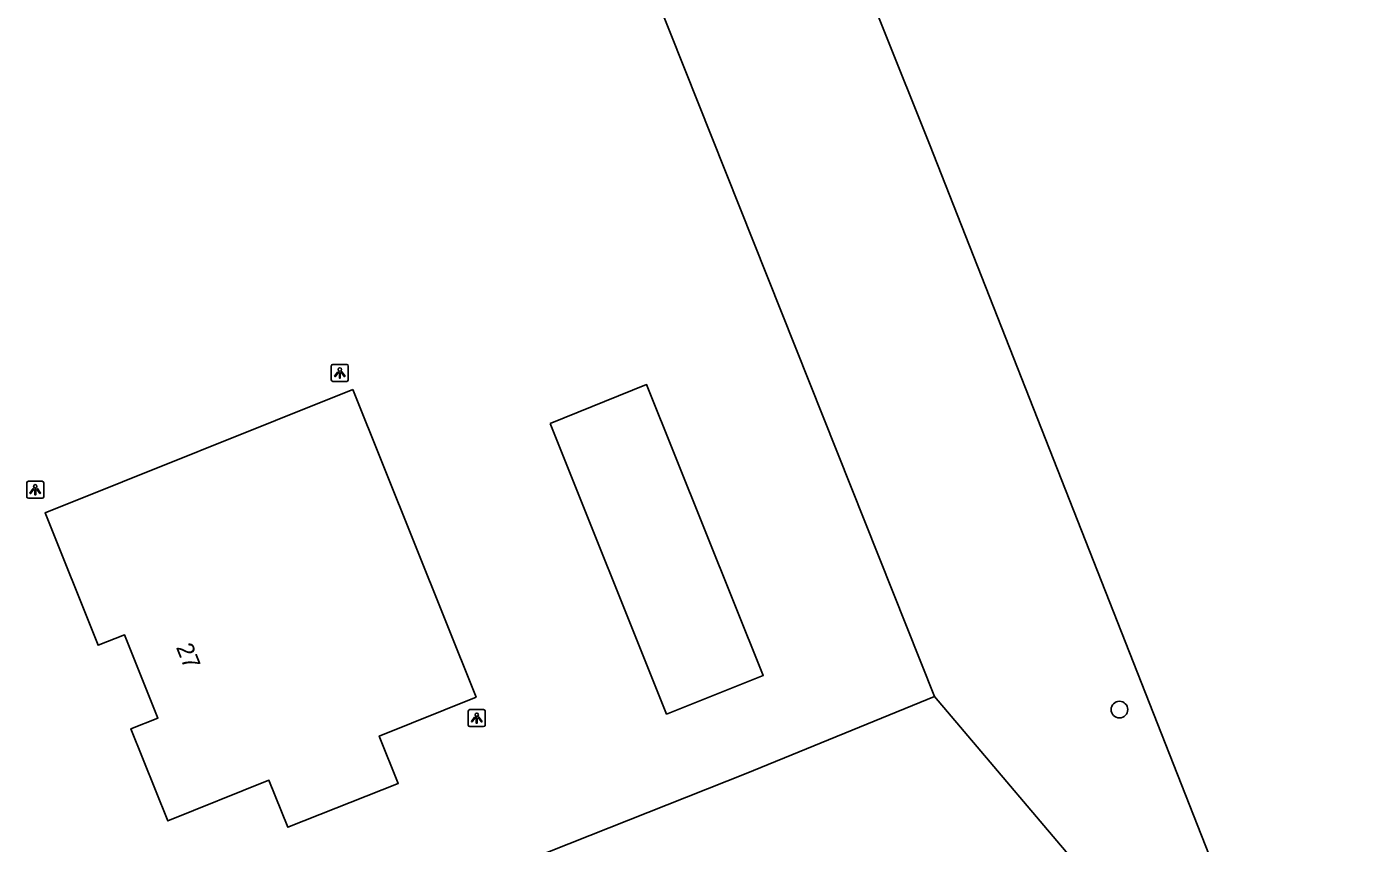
# Model space of a CAD drawing. Extents: x 162990 to 165007, y 383433 to 384336.
# Drawn here: x 164786.2 to 164864.7, y 384084.2 to 384132.1 of the extents above; entities that cross this region are included whole.
import ezdxf

# ---------------------------------------------------------------- set-up
doc = ezdxf.new("R2010")
doc.units = 0
for name, color, linetype in [('IMGEO_Boom', 7, 'Continuous'), ('IMGEO_Groenvoorziening', 7, 'Continuous'), ('IMGEO_Lichtpunt', 7, 'Continuous'), ('IMGEO_Pand', 7, 'Continuous'), ('IMGEO_Pand_nummerreeks', 7, 'Continuous')]:
    doc.layers.add(name, color=color, linetype=linetype)

msp = doc.modelspace()

# ---------------------------------------------------------------- linework, layer by layer
at = {"layer": 'IMGEO_Boom'}
msp.add_circle((164850.282, 384092.043), 0.489, dxfattribs=at)
at = {"layer": 'IMGEO_Groenvoorziening'}
for points in [[(164825.814, 384158.527), (164830.984, 384145.544), (164839.144, 384125.179), (164874.8, 384034.609)], [(164839.442, 384092.809), (164814.956, 384154.279)], [(164815.723, 384083.276), (164828.382, 384088.308), (164839.442, 384092.809)], [(164839.442, 384092.809), (164849.113, 384081.402), (164856.501, 384066.288), (164859.91, 384055.952), (164859.437, 384046.325), (164848.318, 384042.229)]]:
    msp.add_lwpolyline(points, dxfattribs=at)
at = {"layer": 'IMGEO_Lichtpunt'}
for p, q in [((164804.058, 384112.18), (164804.058, 384111.373)), ((164804.058, 384112.18), (164804.058, 384111.373)), ((164804.96, 384112.275), (164804.152, 384112.275)), ((164804.96, 384112.275), (164804.152, 384112.275)), ((164805.054, 384111.373), (164805.054, 384112.18)), ((164805.054, 384111.373), (164805.054, 384112.18)), ((164804.152, 384111.279), (164804.96, 384111.279)), ((164804.152, 384111.279), (164804.96, 384111.279)), ((164786.196, 384105.331), (164786.196, 384104.524)), ((164786.196, 384105.331), (164786.196, 384104.524)), ((164787.098, 384105.426), (164786.29, 384105.426)), ((164787.098, 384105.426), (164786.29, 384105.426)), ((164787.192, 384104.524), (164787.192, 384105.331)), ((164787.192, 384104.524), (164787.192, 384105.331)), ((164786.29, 384104.43), (164787.098, 384104.43)), ((164786.29, 384104.43), (164787.098, 384104.43)), ((164812.087, 384091.946), (164812.087, 384091.139)), ((164812.087, 384091.946), (164812.087, 384091.139)), ((164812.989, 384092.041), (164812.181, 384092.041)), ((164812.989, 384092.041), (164812.181, 384092.041)), ((164813.083, 384091.139), (164813.083, 384091.946)), ((164813.083, 384091.139), (164813.083, 384091.946)), ((164812.181, 384091.045), (164812.989, 384091.045)), ((164812.181, 384091.045), (164812.989, 384091.045))]:
    msp.add_line(p, q, dxfattribs=at)
for points in [[(164804.432, 384111.844), (164804.471, 384111.816), (164804.283, 384111.554), (164804.245, 384111.581), (164804.432, 384111.844)], [(164804.534, 384111.796), (164804.581, 384111.796), (164804.581, 384111.474), (164804.534, 384111.474), (164804.534, 384111.796)], [(164804.644, 384111.816), (164804.682, 384111.843), (164804.869, 384111.581), (164804.83, 384111.553), (164804.644, 384111.816)], [(164786.57, 384104.995), (164786.609, 384104.967), (164786.421, 384104.705), (164786.383, 384104.732), (164786.57, 384104.995)], [(164786.672, 384104.947), (164786.719, 384104.947), (164786.719, 384104.625), (164786.672, 384104.625), (164786.672, 384104.947)], [(164786.782, 384104.967), (164786.82, 384104.994), (164787.007, 384104.732), (164786.968, 384104.704), (164786.782, 384104.967)], [(164812.461, 384091.61), (164812.5, 384091.582), (164812.312, 384091.32), (164812.274, 384091.347), (164812.461, 384091.61)], [(164812.563, 384091.562), (164812.61, 384091.562), (164812.61, 384091.24), (164812.563, 384091.24), (164812.563, 384091.562)], [(164812.673, 384091.582), (164812.711, 384091.609), (164812.898, 384091.347), (164812.859, 384091.319), (164812.673, 384091.582)]]:
    msp.add_lwpolyline(points, dxfattribs=at)
for centre in [(164804.557, 384111.978), (164786.695, 384105.129), (164812.586, 384091.744)]:
    msp.add_circle(centre, 0.0994, dxfattribs=at)
for centre, start, end in [((164804.152, 384112.18), 90, 180), ((164804.152, 384112.18), 90, 180), ((164804.96, 384112.18), 0, 90), ((164804.96, 384112.18), 0, 90), ((164804.152, 384111.373), 180, 270), ((164804.152, 384111.373), 180, 270), ((164804.96, 384111.373), 270, 0), ((164804.96, 384111.373), 270, 360), ((164786.29, 384105.331), 90, 180), ((164786.29, 384105.331), 90, 180), ((164787.098, 384105.331), 0, 90), ((164787.098, 384105.331), 0, 90), ((164786.29, 384104.524), 180, 270), ((164786.29, 384104.524), 180, 270), ((164787.098, 384104.524), 270, 0), ((164787.098, 384104.524), 270, 360), ((164812.181, 384091.946), 90, 180), ((164812.181, 384091.946), 90, 180), ((164812.989, 384091.946), 0, 90), ((164812.989, 384091.946), 0, 90), ((164812.181, 384091.139), 180, 270), ((164812.181, 384091.139), 180, 270), ((164812.989, 384091.139), 270, 0), ((164812.989, 384091.139), 270, 360)]:
    msp.add_arc(centre, 0.0946, start, end, dxfattribs=at)
at = {"layer": 'IMGEO_Pand'}
for points in [[(164816.89, 384108.819), (164822.552, 384111.09), (164829.388, 384094.051), (164823.726, 384091.78), (164816.89, 384108.819)], [(164805.315, 384110.812), (164812.551, 384092.776), (164806.867, 384090.496), (164807.98, 384087.721), (164801.499, 384085.149), (164800.396, 384087.9), (164794.469, 384085.522), (164792.305, 384090.918), (164793.883, 384091.551), (164791.924, 384096.432), (164790.379, 384095.812), (164787.266, 384103.571), (164805.315, 384110.812)]]:
    msp.add_lwpolyline(points, dxfattribs=at)

# ---------------------------------------------------------------- texts
at = {"layer": 'IMGEO_Pand_nummerreeks'}
msp.add_text('27', height=1, rotation=291.86816, dxfattribs=at).set_placement((164794.935, 384095.697))

doc.saveas('drawing.dxf')
